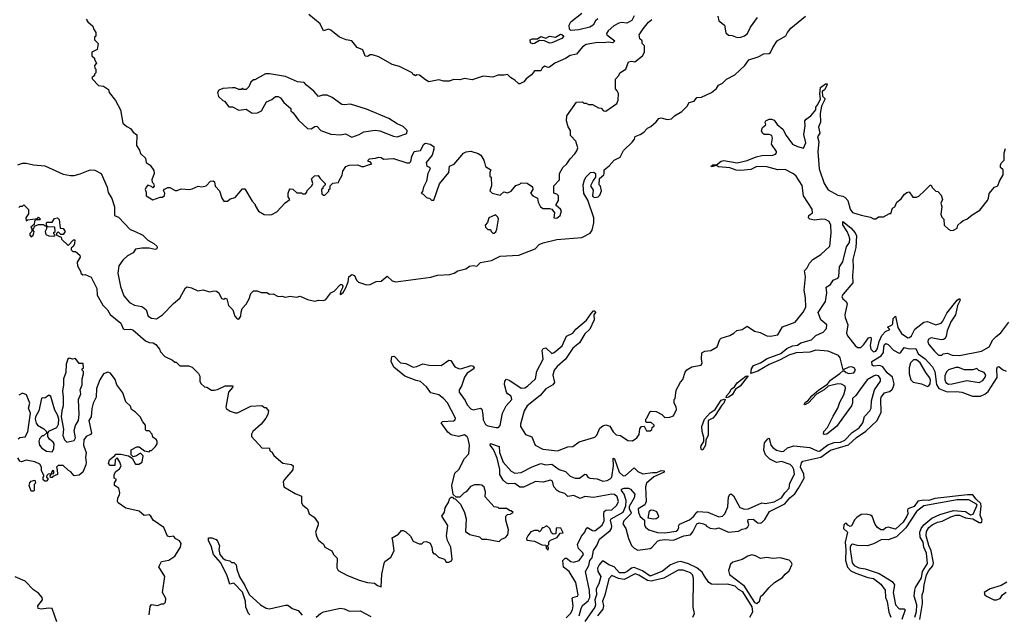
# Model space of a CAD drawing. Extents: x 2386423 to 2568864, y 578392 to 761999.
# Tile 352 of 454: x 2518731 to 2526750, y 669087 to 673928. Entities that reach past the tile are written whole.
import ezdxf

# ---------------------------------------------------------------- set-up
doc = ezdxf.new("R2010")
doc.units = 0

msp = doc.modelspace()

# ---------------------------------------------------------------- linework, layer by layer
at = {"layer": '0CON05XD'}
for points in [[(2523440, 673935), (2523421.1, 673918.9), (2523400.6, 673885), (2523375, 673866.5), (2523285, 673846.7), (2523220.8, 673840.8), (2523210, 673850), (2523206.9, 673885), (2523220.2, 673909.8), (2523308.9, 673981.1)], [(2519273.6, 673933.6), (2519285, 673910), (2519327.5, 673875), (2519333, 673853), (2519350, 673825), (2519350, 673795), (2519340, 673785), (2519340, 673765), (2519370, 673735), (2519362.5, 673685), (2519320, 673665), (2519320, 673635), (2519340, 673615), (2519340, 673605), (2519357.5, 673575), (2519340, 673555), (2519343, 673533), (2519350, 673525), (2519350, 673495), (2519340, 673485), (2519340, 673475), (2519320, 673455), (2519323, 673443), (2519373, 673393), (2519415, 673387.5), (2519455, 673360), (2519460, 673335), (2519510.7, 673270.7), (2519553.3, 673195), (2519572.5, 673085), (2519605, 673057.5), (2519635, 673042.5), (2519655, 673012.5), (2519685, 672990), (2519683, 672903), (2519707, 672867), (2519715, 672840), (2519755, 672800), (2519760, 672765), (2519793, 672743), (2519825, 672700), (2519827.5, 672675), (2519807.5, 672625), (2519810, 672605), (2519820, 672595), (2519827, 672573), (2519815, 672560), (2519805, 672570), (2519775, 672580), (2519760, 672565), (2519752.5, 672545), (2519760, 672525), (2519760, 672495), (2519815, 672462.5), (2519875, 672482.5), (2519895, 672482.5), (2519911.7, 672498.3), (2519912.5, 672515), (2519903, 672537), (2519910.7, 672549.3), (2519937, 672563)], [(2520515, 671490), (2520531.2, 671515), (2520533.6, 671546.4), (2520543.9, 671576.1), (2520577, 671613), (2520600, 671655), (2520615, 671700), (2520635, 671720), (2520665, 671720), (2520697, 671707), (2520745, 671707.5), (2520765, 671692.5), (2520796.1, 671696.1), (2520835, 671673.8), (2520865, 671676.2), (2520895, 671670), (2520935, 671678), (2520985, 671668.8), (2521015, 671676.7), (2521075, 671650), (2521135, 671637.5), (2521165, 671646.2), (2521205, 671643.3), (2521225, 671651.2), (2521265, 671703.3), (2521291.7, 671718.3), (2521345, 671771.2), (2521355, 671773.3), (2521363.3, 671765), (2521360, 671745), (2521343.3, 671713.3), (2521340, 671695), (2521345, 671690), (2521365, 671707.5), (2521386.2, 671745), (2521405.8, 671795), (2521412.5, 671835), (2521435, 671852.5), (2521456.9, 671846.9), (2521475, 671807.5), (2521491.7, 671791.7), (2521555, 671768.8), (2521585, 671773.3), (2521635, 671796.7), (2521675, 671800), (2521725, 671840), (2521765, 671803.3), (2521795, 671794), (2522079.2, 671830.8), (2522135, 671849.2), (2522235, 671853.3), (2522270, 671865), (2522300, 671885), (2522365, 671900), (2522395, 671921.2), (2522425, 671927.5), (2522455, 671922.5), (2522485, 671951.2), (2522575, 671968), (2522645, 672002), (2522795, 672010), (2522928.3, 672061.7), (2522963.2, 672096.8), (2522995, 672112.9), (2523105, 672139.2), (2523310, 672155), (2523378.3, 672191.7), (2523393.3, 672215), (2523405.9, 672274.1), (2523407.5, 672315), (2523357.7, 672457.7), (2523325, 672512.5), (2523321.2, 672585), (2523330, 672625), (2523345, 672650), (2523380, 672685), (2523407, 672687), (2523420, 672675), (2523420, 672645), (2523401.7, 672618.3), (2523380, 672575), (2523401.7, 672541.7), (2523396.7, 672495), (2523402.5, 672485), (2523415, 672481.2), (2523443, 672487), (2523455, 672500), (2523468.8, 672535), (2523461.7, 672571.7), (2523450, 672585), (2523452.5, 672635), (2523487.5, 672665), (2523492.5, 672675), (2523490, 672705), (2523531.7, 672738.3), (2523572.5, 672785), (2523621.7, 672808.3), (2523647.7, 672862.3), (2523719.1, 672930.9), (2523737.5, 672955), (2523745, 672977.5), (2523785, 672992.5), (2523815, 673013.3), (2523844.2, 673045.8), (2523870.7, 673059.3), (2523914.2, 673095.8), (2523936.1, 673123.9), (2523955, 673128.8), (2524005, 673116.7), (2524038.3, 673121.7), (2524064.2, 673145.8), (2524125, 673180), (2524166.7, 673225), (2524182.5, 673255), (2524223.6, 673266.4), (2524245, 673296.2), (2524285, 673296.7), (2524365, 673336), (2524405, 673367.5), (2524423.6, 673396.4), (2524455, 673412.5), (2524487.5, 673445), (2524555, 673478.8), (2524636.2, 673555), (2524669.5, 673600.5), (2524745, 673626), (2524790.4, 673649.6), (2524835, 673654.4), (2524845, 673660.8), (2524865, 673703.3), (2524900, 673755), (2524971.7, 673798.3), (2524983.3, 673825), (2525010.5, 673859.5), (2525131.7, 673958.3)], [(2523735, 673960), (2523717.7, 673922.3), (2523675, 673901.2), (2523635, 673906), (2523610.9, 673899.1), (2523571.3, 673878.7), (2523522.6, 673837.4), (2523510, 673815), (2523513.8, 673805), (2523577, 673757), (2523560.7, 673739.3), (2523525, 673746), (2523485, 673739.4), (2523437, 673743), (2523343.8, 673726.2), (2523315, 673707.1), (2523265, 673648.8), (2523215, 673636.7), (2523175, 673611.2), (2523090, 673575), (2523045, 673542.5), (2523035, 673540), (2523005, 673550), (2522987.5, 673535), (2522975, 673512.5), (2522925, 673512.5), (2522899.3, 673480.7), (2522855, 673447.5), (2522836.4, 673423.6), (2522805, 673406.7), (2522795, 673407.5), (2522765, 673436.7), (2522727.7, 673457.7), (2522705, 673482.5), (2522677.5, 673477.5), (2522625, 673476.2), (2522585, 673460), (2522505, 673468.8), (2522415, 673440), (2522355, 673450), (2522315, 673437.5), (2522265, 673442.5), (2522231.7, 673428.3), (2522185, 673428), (2522145, 673438.8), (2522063, 673423), (2522035, 673437.5), (2521986.7, 673476.7), (2521965, 673480), (2521955, 673470), (2521945, 673480), (2521935, 673480), (2521927, 673497), (2521825, 673546.2), (2521765, 673563.3), (2521655.9, 673625.9), (2521605, 673642.5), (2521585, 673642.5), (2521565, 673630), (2521545, 673632.5), (2521525, 673682.5), (2521480.7, 673700.7), (2521437.5, 673755), (2521390, 673765), (2521336.4, 673786.4), (2521265, 673843.3), (2521245, 673850), (2521205, 673837.5), (2521177.5, 673895), (2521085, 673970)], [(2523105, 672312.5), (2523132.5, 672335), (2523143, 672373), (2523136.4, 672386.4), (2523100, 672415), (2523100, 672425), (2523120, 672455), (2523120, 672495), (2523107, 672507), (2523080, 672515), (2523082.5, 672575), (2523126.7, 672625), (2523127.5, 672675), (2523153.3, 672725), (2523186.7, 672755), (2523214.2, 672795.8), (2523251.2, 672835), (2523269.1, 672860.9), (2523275.7, 672885), (2523259.7, 672939.7), (2523217.5, 672985), (2523217.5, 673025), (2523196.7, 673055), (2523183.9, 673103.9), (2523186.2, 673145), (2523265, 673257.5), (2523315, 673260), (2523325, 673250), (2523345, 673250), (2523365, 673237.5), (2523395, 673237.5), (2523445, 673210), (2523467, 673207), (2523485, 673187.5), (2523505, 673182.5), (2523593.3, 673245), (2523606.1, 673273.9), (2523606.7, 673326.7), (2523598.3, 673348.3), (2523582.5, 673365), (2523582.5, 673445), (2523610, 673475), (2523620, 673495), (2523667.5, 673525), (2523690, 673585), (2523715, 673590), (2523740, 673585), (2523802.5, 673635), (2523820, 673665), (2523820, 673715), (2523800, 673735), (2523800, 673755), (2523783, 673773), (2523777.5, 673805), (2523807.5, 673855), (2523853, 673907), (2523879.3, 673930.7)], [(2524417, 673957), (2524425, 673920), (2524472.5, 673885), (2524482.3, 673822.3), (2524505, 673803.3), (2524535, 673800), (2524575, 673784), (2524605, 673786), (2524635, 673796.7), (2524658.8, 673815), (2524683, 673867), (2524740, 673945)], [(2522910.7, 673730.7), (2522890.7, 673740.7), (2522887.5, 673765), (2522905, 673773.3), (2522947, 673773), (2522975, 673792.5), (2523015, 673777.5), (2523045, 673793.3), (2523095, 673786.7), (2523135, 673810), (2523147.7, 673807.7), (2523162.5, 673795), (2523145.5, 673774.5), (2523065, 673738.8), (2523045, 673738), (2523005, 673757.5), (2522965, 673760), (2522925, 673733.8), (2522910.7, 673730.7)], [(2521435, 672972), (2521495.9, 672994.1), (2521535, 673016.2), (2521625, 673030), (2521665, 673023.3), (2521775, 672978.8), (2521805, 672973.8), (2521885, 673002.5), (2521886.7, 673025), (2521855, 673057.5), (2521805, 673080), (2521737.5, 673125), (2521555, 673198.8), (2521425, 673241.2), (2521375, 673234), (2521355, 673238.8), (2521276.1, 673296.1), (2521235, 673313.3), (2521196.4, 673313.6), (2521165, 673303.3), (2521127.7, 673347.7), (2521067.5, 673395), (2521048.3, 673418.3), (2520995, 673423.3), (2520896.1, 673466.1), (2520765, 673486.7), (2520733.6, 673486.4), (2520645, 673440), (2520635, 673440), (2520615, 673420), (2520597, 673383), (2520575, 673360), (2520555, 673360), (2520545, 673370), (2520535, 673360), (2520515, 673360), (2520485, 673372.5), (2520465, 673372.5), (2520385, 673367.5), (2520352.5, 673355), (2520342.5, 673335), (2520351.7, 673301.7), (2520385, 673270), (2520400, 673265), (2520435, 673220), (2520465, 673220), (2520515, 673192.5), (2520575, 673200), (2520625, 673167.5), (2520669.3, 673170.7), (2520700, 673185), (2520740.7, 673259.3), (2520785, 673277.5), (2520815, 673302.5), (2520835, 673302.5), (2520855, 673292.5), (2520883.6, 673253.6), (2520940, 673205), (2520940, 673185), (2520959.3, 673169.3), (2521001.2, 673111.2), (2521075, 673042.5), (2521105, 673040), (2521135, 673060), (2521151.7, 673061.7), (2521185, 673026.2), (2521265, 672996.7), (2521345, 672991.2), (2521385, 673000), (2521435, 672972)], [(2522523.3, 670045), (2522523.6, 670083.6), (2522513.6, 670123.6), (2522495, 670137.5), (2522475, 670141.2), (2522435, 670141.2), (2522401.7, 670128.3), (2522366.4, 670083.6), (2522350, 670075), (2522315, 670040), (2522285, 670040), (2522261.7, 670061.7), (2522250, 670135), (2522274, 670236), (2522306.7, 670265), (2522353.3, 670355), (2522390, 670395), (2522393.6, 670463.6), (2522383.3, 670515), (2522375, 670532.5), (2522355, 670548.8), (2522305, 670536.2), (2522245, 670548.8), (2522219.2, 670569.2), (2522162.5, 670645), (2522175, 670656), (2522265, 670661.2), (2522278.3, 670671.7), (2522280, 670685), (2522215, 670808), (2522182.9, 670845), (2522145, 670872.9), (2522079.5, 670889.5), (2522045, 670938.8), (2521995, 670983.8), (2521959.5, 670989.5), (2521867.5, 671025), (2521778.3, 671098.3), (2521757.5, 671145), (2521763, 671187), (2521778.3, 671188.3), (2521785, 671187.5), (2521832.5, 671135), (2521875, 671128.8), (2521935, 671098.8), (2521965, 671103.8), (2522015, 671127.5), (2522065, 671116.7), (2522165, 671113.3), (2522225, 671157.5), (2522243, 671153), (2522275, 671102.5), (2522305, 671087.5), (2522323, 671087), (2522408.3, 671111.7), (2522425, 671107.5), (2522432.5, 671095), (2522430, 671085), (2522375, 671050), (2522353.1, 671016.9), (2522328, 670945), (2522310, 670915), (2522310.8, 670895), (2522358.7, 670828.7), (2522375, 670793.8), (2522405, 670760.8), (2522425, 670752.9), (2522485, 670766.7), (2522495, 670757.5), (2522504.3, 670715), (2522505, 670670), (2522525, 670633.3), (2522545, 670622), (2522613, 670607), (2522630.7, 670609.3), (2522643.3, 670625), (2522663.3, 670725), (2522694.2, 670785.8), (2522740, 670835), (2522735, 670862.5), (2522703.6, 670883.6), (2522696.4, 670896.4), (2522679.3, 670959.3), (2522681.2, 670985), (2522695, 671002.5), (2522722, 670992), (2522815, 670928), (2522845, 670930.8), (2522866, 670945), (2522932, 671005), (2522943.4, 671066.6), (2522994.2, 671165), (2522986.7, 671235), (2522995, 671252.5), (2523015, 671257.5), (2523065, 671211.2), (2523085, 671218.8), (2523148, 671272), (2523185, 671352.5), (2523235, 671376), (2523261.3, 671408.7), (2523347.7, 671482.3), (2523385, 671537.5), (2523405, 671557.5), (2523415, 671557.5), (2523420, 671545), (2523406.7, 671525), (2523408.8, 671485), (2523375, 671410), (2523335, 671370), (2523291.2, 671298.8), (2523235.7, 671254.3), (2523176.4, 671163.6), (2523109.2, 671105), (2523084.2, 671075), (2523074, 671035), (2523085.8, 670975), (2523074.5, 670955.5), (2523015, 670922.9), (2522970.9, 670869.1), (2522865, 670784), (2522839.2, 670745), (2522808.8, 670635), (2522810, 670615), (2522850.7, 670550.7), (2522903, 670533), (2522930, 670465), (2522990.7, 670430.7), (2523111.7, 670418.3), (2523195, 670450), (2523235, 670452.5), (2523288.3, 670491.7), (2523415, 670530), (2523432.5, 670545), (2523457, 670603), (2523479.3, 670620.7), (2523505, 670630), (2523537.7, 670617.7), (2523565, 670572.5), (2523589.3, 670549.3), (2523625, 670542.5), (2523685, 670502.5), (2523721.7, 670498.3), (2523756.4, 670523.6), (2523775, 670550), (2523783, 670597), (2523795, 670617.5), (2523818.3, 670618.3), (2523835, 670580), (2523865, 670580), (2523878.3, 670591.7), (2523881.7, 670608.3), (2523898.3, 670621.7), (2523898.3, 670628.3), (2523875, 670650), (2523835, 670650), (2523830, 670655), (2523830, 670675), (2523840, 670685), (2523863, 670737), (2523875, 670742.5), (2523915, 670737.5), (2523960, 670715), (2523985, 670690), (2524026.4, 670693.6), (2524056.4, 670703.6), (2524080, 670755), (2524077.5, 670777.5), (2524060, 670805), (2524060, 670835), (2524070, 670845), (2524078.3, 670911.7), (2524113, 670977), (2524131.7, 670998.3), (2524151.7, 671058.3), (2524165, 671076.7), (2524205, 671102.5), (2524280, 671115), (2524290, 671135), (2524283.3, 671165), (2524287.5, 671215), (2524310.7, 671229.3), (2524360, 671235), (2524412.5, 671265), (2524433.3, 671325), (2524443.9, 671336.1), (2524515, 671356.7), (2524547.5, 671375), (2524571.7, 671398.3), (2524615, 671406.7), (2524655, 671432.5), (2524715, 671392.5), (2524761.7, 671381.7), (2524816.4, 671353.6), (2524845, 671351.2), (2524905, 671363.8), (2524943.4, 671426.6), (2525047.5, 671465), (2525113, 671547), (2525133, 671587), (2525131.2, 671665), (2525120, 671725), (2525131.2, 671835), (2525122.5, 671885), (2525145, 671907.5), (2525164.2, 671945.8), (2525190, 671975), (2525255, 672016.7), (2525328.8, 672085), (2525339.1, 672189.1), (2525336.9, 672255), (2525322.5, 672285), (2525295, 672301.9), (2525265, 672305.6), (2525205, 672297.1), (2525167.5, 672305), (2525156.2, 672315), (2525158.8, 672335), (2525186.7, 672355), (2525186, 672385), (2525113.8, 672495), (2525105, 672577.5), (2525053.8, 672655), (2525032.7, 672672.7), (2524965, 672709.2), (2524905, 672706.9), (2524815, 672729.4), (2524735, 672733.3), (2524685, 672708.1), (2524605, 672699.4), (2524565, 672704.3), (2524515, 672721.4), (2524421.4, 672731.4), (2524405, 672740), (2524365, 672730), (2524362.5, 672735), (2524375, 672746.7), (2524405, 672747.5), (2524445, 672777.5), (2524465, 672783.3), (2524575, 672762.5), (2524655, 672781.4), (2524728.5, 672811.5), (2524775, 672823.1), (2524863.9, 672826.1), (2524887.5, 672832.5), (2524896, 672845), (2524893.8, 672855), (2524854, 672915), (2524861.2, 672965), (2524856.7, 672985), (2524835, 672993.8), (2524795, 672993.3), (2524780, 673005), (2524773.9, 673023.9), (2524780, 673050), (2524807, 673073), (2524803.3, 673095), (2524807.5, 673105), (2524835, 673119.2), (2524855, 673119.2), (2524875, 673109.2), (2524900, 673075), (2524945, 673036.7), (2524973.3, 672985), (2525025, 672916.2), (2525066.1, 672896.1), (2525115, 672883.3), (2525134, 672925), (2525116.9, 672995), (2525129.2, 673065), (2525126.2, 673105), (2525135, 673118.8), (2525174.2, 673145.8), (2525213.8, 673195), (2525215, 673217.5), (2525232.5, 673237.5), (2525252.5, 673285), (2525247.5, 673325), (2525253.8, 673375), (2525295, 673406.2), (2525306.2, 673405), (2525305, 673392.5), (2525285, 673357.5), (2525267.5, 673342.5), (2525270, 673305), (2525290, 673285), (2525261.2, 673225), (2525250.8, 673165), (2525254.2, 673095), (2525235.9, 673054.1), (2525246.7, 673005), (2525228.8, 672975), (2525239.4, 672935), (2525230.9, 672855), (2525241.8, 672715), (2525283.3, 672595), (2525315, 672542.9), (2525395, 672500.9), (2525435, 672492.2), (2525455, 672481.4), (2525475.7, 672455), (2525495, 672386.7), (2525515, 672358), (2525583.9, 672336.1), (2525660.8, 672320.8), (2525685, 672306.7), (2525705, 672307.5), (2525725, 672322.5), (2525765, 672322.5), (2525815, 672350), (2525825, 672350), (2525840, 672395), (2525857.5, 672405), (2525875, 672442.5), (2525909.5, 672470.5), (2525934.1, 672505.9), (2525955, 672522.5), (2525975, 672527.5), (2526005, 672482.5), (2526035, 672482.5), (2526055, 672492.5), (2526100, 672535), (2526145, 672580), (2526155, 672580), (2526161.7, 672561.7), (2526191.7, 672531.7), (2526208.3, 672528.3), (2526235, 672500), (2526247.5, 672465), (2526233.3, 672435), (2526240, 672405), (2526234, 672344), (2526241.2, 672321.2), (2526257.5, 672305), (2526260, 672255), (2526295, 672222.5), (2526315, 672212.5), (2526336.4, 672213.6), (2526365, 672230), (2526372.5, 672255), (2526395, 672277.5), (2526415, 672292.5), (2526446.1, 672303.9), (2526489.3, 672340.7), (2526551.7, 672378.3), (2526613.3, 672455), (2526622.5, 672475), (2526627, 672513), (2526670, 672565), (2526697.5, 672575), (2526710, 672615), (2526740, 672665), (2526740, 672705), (2526720, 672725), (2526720, 672745), (2526725, 672760), (2526750, 672785), (2526747.5, 672845), (2526760.7, 672879.3)], [(2519937, 672563), (2519955, 672562.5), (2519997, 672537), (2520015, 672537.5), (2520045, 672552.5), (2520115, 672546.7), (2520135, 672550), (2520185, 672573.8), (2520215, 672568), (2520250, 672575), (2520285, 672612.5), (2520306.4, 672616.4), (2520318, 672608), (2520324.2, 672574.2), (2520357.5, 672535), (2520377.5, 672475), (2520395, 672450), (2520425, 672450), (2520445, 672470), (2520485, 672480), (2520545, 672550), (2520565, 672550), (2520625, 672450), (2520650, 672425), (2520650, 672415), (2520675, 672370), (2520723, 672343), (2520765, 672340), (2520785, 672342.5), (2520826.4, 672363.6), (2520893.6, 672436.4), (2520930, 672465), (2520917.5, 672487.5), (2520916.7, 672515), (2520925, 672540), (2520935, 672550), (2520955, 672547.5), (2520988.3, 672518.3), (2521025, 672520), (2521035, 672510), (2521058.3, 672511.7), (2521070, 672525), (2521071.7, 672538.3), (2521110, 672575), (2521117.5, 672595), (2521108.3, 672631.7), (2521131.7, 672658.3), (2521160.7, 672660.7), (2521177.5, 672635), (2521220, 672595), (2521220, 672585), (2521200, 672565), (2521200, 672555), (2521190, 672545), (2521191.7, 672511.7), (2521205, 672500), (2521215, 672500), (2521248.3, 672531.7), (2521250, 672545), (2521260, 672555), (2521260, 672575), (2521281.7, 672598.3), (2521328.3, 672601.7), (2521330, 672615), (2521357, 672663), (2521364.1, 672695.9), (2521387.7, 672732.3), (2521415, 672743.3), (2521485, 672746.2), (2521515, 672732.5), (2521533, 672733), (2521573, 672747), (2521600, 672755), (2521585, 672770), (2521570, 672775), (2521570, 672785), (2521580, 672795), (2521629.3, 672800.7), (2521655, 672810), (2521675, 672806.7), (2521695, 672793.3), (2521775, 672799.2), (2521885, 672762), (2521905, 672762), (2521915.6, 672774.4), (2521923.8, 672815), (2521944.4, 672855), (2521995.3, 672864.7), (2522022.9, 672915), (2522035, 672923.6), (2522074.2, 672915), (2522103.8, 672895), (2522104.2, 672875), (2522089.2, 672825), (2522042.5, 672765), (2522046.7, 672736.7), (2522068, 672728), (2522073.6, 672713.6), (2522056, 672675), (2522044, 672615), (2522018.8, 672565), (2522011.7, 672528.3), (2522000, 672515), (2522018.3, 672508.3), (2522045, 672480), (2522071.7, 672471.7), (2522085, 672460), (2522105, 672460), (2522149.3, 672590.7), (2522227.5, 672685), (2522232.5, 672735), (2522268.3, 672751.7), (2522345, 672841.2), (2522367.3, 672852.7), (2522405, 672858), (2522465, 672838.8), (2522485.8, 672825.8), (2522512.5, 672785), (2522517.5, 672765), (2522523.6, 672733.6), (2522567.5, 672705), (2522560, 672685), (2522560, 672655), (2522570, 672645), (2522572.5, 672575), (2522560, 672535), (2522580, 672515), (2522645, 672500), (2522673, 672527), (2522705, 672520), (2522735, 672532.5), (2522771.7, 672578.3), (2522805, 672590), (2522815, 672600), (2522865, 672597.5), (2522908.3, 672568.3), (2522910, 672545), (2522890, 672515), (2522910, 672495), (2522947.5, 672475), (2522953, 672443), (2522973.6, 672403.6), (2522995, 672390), (2523045, 672391.4), (2523064.4, 672384.4), (2523087.5, 672355), (2523082.5, 672315), (2523105, 672312.5)], [(2518715, 672746), (2518755, 672759.4), (2518785, 672761.1), (2518845, 672745.6), (2518935, 672738.1), (2519085, 672671.1), (2519145, 672661.1), (2519175, 672661.1), (2519225, 672672.5), (2519305.8, 672705.8), (2519342.3, 672702.3), (2519395, 672676.2), (2519443.3, 672565), (2519452.7, 672522.7), (2519481.7, 672471.7), (2519503.8, 672405), (2519502.5, 672335), (2519535, 672320), (2519630.9, 672220.9), (2519665.6, 672205.6), (2519734.1, 672174.1), (2519775, 672133.3), (2519825, 672107.5), (2519847.5, 672085), (2519850, 672075), (2519845, 672060), (2519835, 672056.7), (2519785, 672068), (2519725, 672068.8), (2519675, 672060), (2519655, 672031.2), (2519608.8, 672005), (2519570.2, 671969.8), (2519537.5, 671925), (2519530.6, 671865), (2519551.9, 671755), (2519579.1, 671679.1), (2519625.9, 671625.9), (2519665, 671603.8), (2519725, 671592.5), (2519743.6, 671583.6), (2519760, 671565), (2519777.5, 671515), (2519805, 671498.8), (2519845, 671494), (2519893.8, 671525), (2519985, 671618.8), (2520035, 671660), (2520082.5, 671745), (2520095, 671752.5), (2520130, 671745), (2520181.7, 671721.7), (2520225, 671728), (2520277, 671713), (2520315, 671720), (2520335, 671717.5), (2520354, 671704), (2520375, 671657.5), (2520395, 671652.5), (2520405, 671660), (2520417.5, 671655), (2520432.3, 671602.3), (2520466.7, 671565), (2520482.5, 671515), (2520503.6, 671493.6), (2520515, 671490)], [(2518725, 672400), (2518735, 672410), (2518755, 672410), (2518765, 672420), (2518801.7, 672381.7), (2518801.7, 672348.3), (2518780, 672315), (2518785, 672290), (2518795, 672300), (2518875, 672310), (2518885, 672320), (2518900, 672305), (2518895, 672300), (2518861.7, 672298.3), (2518852.5, 672287.5), (2518848.3, 672261.7), (2518821.7, 672238.3), (2518830, 672225), (2518830, 672205), (2518813, 672187), (2518812.5, 672175), (2518825, 672160), (2518840, 672175), (2518847, 672193), (2518850, 672205), (2518840, 672215), (2518840, 672225), (2518850, 672235), (2518851.7, 672248.3), (2518885, 672260), (2518925, 672260), (2518935, 672250), (2518950, 672250), (2518950, 672225), (2518940, 672205), (2518945, 672180), (2518968.3, 672168.3), (2519010, 672165), (2519020, 672175), (2519010, 672185), (2519010, 672195), (2519020, 672205), (2519018.3, 672238.3), (2518961.7, 672241.7), (2518950, 672250), (2518950, 672275), (2518955, 672280), (2518995, 672280), (2519015, 672310), (2519040, 672315), (2519051.7, 672301.7), (2519061.7, 672231.7), (2519085, 672227.5), (2519102.5, 672205), (2519085, 672180), (2519065, 672180), (2519045, 672200), (2519031.7, 672188.3), (2519030, 672175), (2519068.3, 672158.3), (2519071.7, 672141.7), (2519125, 672090), (2519170, 672135), (2519180, 672135), (2519177, 672103), (2519170, 672085), (2519151.7, 672068.3), (2519150, 672055), (2519165, 672040), (2519185, 672040), (2519221.7, 672011.7), (2519222.5, 671995), (2519200, 671955), (2519202.5, 671925), (2519230, 671875), (2519230, 671865), (2519245, 671850), (2519265, 671852.5), (2519313, 671833), (2519359.3, 671739.3), (2519362.5, 671685), (2519407.5, 671605), (2519447.5, 671565), (2519468.3, 671528.3), (2519555, 671457.5), (2519575, 671412.5), (2519587, 671407), (2519635, 671410), (2519653.9, 671403.9), (2519755, 671313.3), (2519785, 671301.2), (2519818, 671298), (2519840, 671285), (2519870, 671245), (2519877.5, 671225), (2519913.3, 671185), (2519977, 671157), (2519995, 671140), (2520005, 671140), (2520035, 671110), (2520105, 671110), (2520135, 671100), (2520187, 671047), (2520197.5, 671025), (2520197.5, 670985), (2520207, 670967), (2520235, 670940), (2520255, 670937.5), (2520293, 670913), (2520315, 670912.5), (2520341.7, 670918.3), (2520405, 670947.5), (2520466.4, 670946.4), (2520465, 670932.5), (2520433, 670897), (2520410, 670775), (2520413.6, 670763.6), (2520445, 670740), (2520485, 670727.5), (2520505, 670727.5), (2520615, 670782.5), (2520703, 670787), (2520725, 670770), (2520735, 670770), (2520757.5, 670745), (2520752.5, 670715), (2520736.1, 670683.9), (2520697.5, 670635), (2520630, 670575), (2520620, 670555), (2520620, 670535), (2520705, 670440), (2520762.5, 670442.5), (2520770, 670415), (2520786.7, 670406.7), (2520793.3, 670393.3), (2520800.7, 670380.7), (2520875, 670316.7), (2520945, 670306.2), (2520958.8, 670295), (2520955.7, 670264.3), (2520887.5, 670185), (2520877.5, 670165), (2520882.5, 670125), (2520975, 670070), (2521025, 670050), (2521027.5, 669995), (2521037.5, 669975), (2521076.4, 669946.4), (2521090, 669905), (2521129.3, 669879.3), (2521161.7, 669831.7), (2521162.5, 669815), (2521140, 669755), (2521150, 669715), (2521165, 669690), (2521205, 669657.5), (2521217.5, 669635), (2521272.5, 669605), (2521287.5, 669575), (2521317.5, 669545), (2521313.3, 669465), (2521325, 669443.3), (2521395, 669406.2), (2521495, 669366.2), (2521565, 669346.2), (2521621.7, 669341.7), (2521645, 669321.2), (2521675, 669310), (2521680.9, 669415), (2521698.3, 669501.7), (2521705, 669516.7), (2521755, 669551.2), (2521781.4, 669605), (2521770, 669685), (2521765, 669710), (2521815, 669740), (2521841.7, 669768.3), (2521855, 669770), (2521875, 669760), (2521913, 669723), (2521935, 669682.5), (2521985, 669660), (2522005, 669660), (2522023.3, 669676.7), (2522045, 669680), (2522075, 669667.5), (2522087.5, 669635), (2522093, 669593), (2522105, 669580), (2522115, 669580), (2522143, 669553), (2522190, 669535), (2522205, 669512.5), (2522225, 669512.5), (2522246.7, 669523.3), (2522252.5, 669535), (2522241.2, 669635), (2522215, 669687.5), (2522206.2, 669725), (2522219.3, 669809.3), (2522170, 669885), (2522191.7, 669918.3), (2522197.5, 669955), (2522227, 670003), (2522231.7, 670028.3), (2522245, 670040), (2522255, 670040), (2522265, 670030), (2522278.3, 670028.3), (2522320, 669985), (2522352.5, 669915), (2522367.5, 669865), (2522361.7, 669761.7), (2522398.3, 669738.3), (2522475, 669717.5), (2522495, 669700), (2522535, 669700), (2522635, 669680), (2522655, 669700), (2522688.3, 669711.7), (2522707, 669733), (2522712.5, 669775), (2522690, 669855), (2522690, 669885), (2522705, 669900), (2522727, 669903), (2522750, 669915), (2522735, 669930), (2522725, 669930), (2522695, 669950), (2522635, 669950), (2522627, 669957), (2522595, 669962.5), (2522523.3, 670045)], [(2522595, 672190), (2522608.3, 672201.7), (2522617, 672223), (2522630, 672305), (2522625, 672320), (2522605, 672340), (2522552.5, 672315), (2522541.7, 672278.3), (2522523.3, 672255), (2522525, 672240), (2522545, 672220), (2522565, 672220), (2522570, 672205), (2522585, 672190), (2522595, 672190)], [(2523181.5, 669058.5), (2523215.8, 669094.2), (2523233.8, 669125), (2523239.8, 669155), (2523231.2, 669218.8), (2523236.2, 669225), (2523275, 669234.3), (2523280, 669245), (2523261.1, 669345), (2523207.1, 669435), (2523160.4, 669470.4), (2523155.6, 669525), (2523174.6, 669545.4), (2523185, 669544.4), (2523218.5, 669518.5), (2523245, 669511.9), (2523287.1, 669525), (2523322.5, 669575), (2523318.5, 669588.5), (2523283.3, 669623.3), (2523275.4, 669655), (2523307.4, 669722.6), (2523334.3, 669755.7), (2523345, 669785.7), (2523355, 669793.3), (2523395, 669768.5), (2523415, 669767.9), (2523475, 669813.6), (2523492.2, 669847.8), (2523487.6, 669905), (2523491.6, 669925), (2523505, 669934.7), (2523552.6, 669937.4), (2523593.2, 669975), (2523607.5, 670005), (2523596.9, 670045), (2523575, 670062.4), (2523555, 670066), (2523405, 670038.8), (2523335, 670046.8), (2523295, 670029.3), (2523245, 670054.2), (2523195, 670045.6), (2523170.4, 670070.4), (2523125, 670083.3), (2523107.5, 670095), (2523080.9, 670125), (2523071.3, 670171.3), (2523055, 670180.4), (2522995, 670164.3), (2522932.7, 670167.3), (2522864.7, 670135.3), (2522835, 670122.5), (2522805, 670122.5), (2522765, 670150.9), (2522715, 670150), (2522695.6, 670155.6), (2522669.7, 670179.7), (2522642, 670225), (2522641.5, 670265), (2522619.2, 670359.2), (2522589.7, 670429.7), (2522563.8, 670465), (2522565, 670477.5), (2522635, 670452.5), (2522639.2, 670405), (2522668.8, 670325), (2522735, 670253.3), (2522765, 670235.5), (2522815, 670242), (2522905, 670288.7), (2522975, 670315.6), (2523015, 670304.4), (2523065, 670309.6), (2523125, 670265.3), (2523175, 670250.4), (2523215, 670211.1), (2523255, 670196.1), (2523289.2, 670195), (2523335, 670228.8), (2523345, 670226.7), (2523358.5, 670205), (2523374.3, 670194.3), (2523435, 670190.4), (2523481.2, 670171.2), (2523515, 670175.9), (2523540.1, 670189.9), (2523553.1, 670205), (2523566.9, 670295), (2523565, 670357.5), (2523575, 670353.3), (2523613.6, 670243.6), (2523645, 670213.5), (2523665, 670217.3), (2523735, 670280), (2523765, 670251.2), (2523805, 670230.5), (2523885, 670242.4), (2523919.5, 670240.5), (2523955, 670258), (2523981.2, 670255), (2523979.2, 670245), (2523894.8, 670205.2), (2523837.2, 670155), (2523827.9, 670125), (2523834.4, 670005.6), (2523822, 669978), (2523769.4, 669945), (2523771.2, 669915), (2523785, 669883.3), (2523820, 669855), (2523820, 669815), (2523827.3, 669797.3), (2523855, 669776), (2523925, 669752.2), (2523985, 669750.4), (2524076.7, 669765), (2524092, 669775), (2524098.8, 669795), (2524096.7, 669805), (2524105, 669820), (2524185, 669855.4), (2524222.3, 669885), (2524245, 669918.1), (2524255, 669923.8), (2524335, 669919.8), (2524425, 669880.4), (2524454, 669885), (2524472.9, 669905), (2524498.3, 669961.7), (2524504.4, 670045), (2524515, 670064), (2524525, 670067.5), (2524545, 670051.4), (2524596.3, 669956.3), (2524635, 669942.1), (2524666.7, 669945), (2524775, 669993.8), (2524805, 669989.2), (2524875, 670003.5), (2524935.6, 670034.4), (2524963.1, 670076.9), (2524998.6, 670115), (2525004.1, 670155.9), (2525041.4, 670228.6), (2525035.9, 670265), (2525025, 670287.5), (2525005, 670306.8), (2524935, 670330), (2524895, 670322), (2524841.4, 670351.4), (2524805.6, 670385), (2524792.8, 670422.8), (2524797, 670483), (2524825, 670516.7), (2524835, 670520), (2524848.6, 670465), (2524864.3, 670445), (2524895, 670424.5), (2524937.2, 670412.8), (2524953.7, 670416.3), (2524985, 670443.1), (2525035, 670458.6), (2525165, 670445.4), (2525225, 670416.9), (2525245, 670414.7), (2525313, 670467), (2525363.6, 670486.4), (2525415, 670488.1), (2525450.9, 670505), (2525511.6, 670568.4), (2525568.1, 670605), (2525598.1, 670645), (2525611.4, 670698.6), (2525655, 670744), (2525665.6, 670765), (2525669.5, 670825), (2525692.5, 670915), (2525742.9, 670985), (2525741.1, 671005), (2525725, 671028.1), (2525705, 671033.3), (2525685, 671027.3), (2525634.4, 670995), (2525572.9, 670915), (2525541.1, 670868.9), (2525514.2, 670845), (2525513.1, 670805), (2525505, 670783.8), (2525382.5, 670615), (2525305, 670554), (2525285, 670550), (2525277.5, 670555), (2525280, 670575), (2525311.2, 670608.8), (2525355, 670701.2), (2525394.2, 670765), (2525410.8, 670815), (2525442.9, 670875), (2525457.1, 670925), (2525453.8, 670945), (2525425, 670960.8), (2525395, 670962.9), (2525316.1, 670943.9), (2525283.3, 670915), (2525221.7, 670878.3), (2525155, 670810), (2525125, 670792.5), (2525120, 670795), (2525131.2, 670815), (2525151.7, 670828.3), (2525182.5, 670865), (2525240, 670915), (2525310, 670960), (2525335, 670992.5), (2525411.1, 671048.9), (2525435, 671070), (2525445, 671070), (2525462.5, 671055), (2525485, 671047.5), (2525525, 671054.4), (2525539.4, 671075), (2525527.1, 671095), (2525505, 671102.2), (2525485, 671100.6), (2525438.3, 671078.3), (2525412.7, 671175), (2525399.2, 671195), (2525315, 671230.6), (2525215, 671237.3), (2525165, 671221.8), (2525055, 671216.9), (2524995, 671198.3), (2524925, 671158.6), (2524835, 671122), (2524743.9, 671066.1), (2524685, 671046.7), (2524690.4, 671085), (2524707.7, 671112.3), (2524765, 671134.3), (2524819, 671171), (2524928.7, 671211.3), (2524978.5, 671251.5), (2525025, 671272.7), (2525065, 671279.5), (2525092.5, 671297.5), (2525179.1, 671320.9), (2525213.8, 671356.2), (2525275.5, 671385), (2525300.7, 671415), (2525304.4, 671445), (2525256.5, 671485), (2525234, 671545), (2525293.2, 671635), (2525303.9, 671705), (2525300.5, 671749.5), (2525335, 671772.5), (2525355, 671808), (2525395, 671824.3), (2525403.1, 671835), (2525406.5, 671915), (2525435, 671956), (2525465, 672080), (2525488.9, 672115), (2525491.1, 672145), (2525485, 672172.5), (2525470.8, 672205), (2525435, 672257.5), (2525434, 672286), (2525500, 672235), (2525535, 672193.8), (2525545, 672167.5), (2525540.4, 672075), (2525515.3, 671975), (2525517.9, 671912.1)], [(2525517.9, 671912.1), (2525513.4, 671845), (2525517.7, 671785), (2525436.9, 671695), (2525427.5, 671675), (2525436.1, 671656.1), (2525463.3, 671633.3), (2525470, 671615), (2525452.2, 671525), (2525453.4, 671505), (2525476.2, 671445), (2525465.4, 671375), (2525473.9, 671355), (2525535, 671276.7), (2525555, 671259.1), (2525580.2, 671259.8), (2525606.8, 671283.2), (2525645, 671336.9), (2525663.3, 671343.3), (2525666.4, 671326.4), (2525658, 671275), (2525662.2, 671245), (2525685, 671225.4), (2525705, 671230.4), (2525718.5, 671251.5), (2525731.9, 671308.1), (2525752.4, 671357.6), (2525781.2, 671388.8), (2525816.7, 671405), (2525798.8, 671425), (2525837.1, 671445), (2525843.3, 671455), (2525845.7, 671495), (2525865, 671513.8), (2525882.7, 671422.7), (2525913, 671373), (2525965, 671338.5), (2525979.1, 671340.9), (2525993.2, 671355), (2526022, 671408), (2526095, 671466.6), (2526125, 671470.8), (2526193.6, 671443.6), (2526235, 671457.7), (2526249.4, 671475), (2526280.7, 671539.3), (2526365, 671645.8), (2526385, 671658.8), (2526390, 671645), (2526368.9, 671601.1), (2526351.3, 671525), (2526315, 671468.6), (2526284.4, 671395.6), (2526276.9, 671353.1), (2526267.3, 671332.7), (2526255, 671324.4), (2526235, 671322.2), (2526155, 671338), (2526131.1, 671325), (2526127.8, 671305), (2526135.6, 671285), (2526180.3, 671230.3), (2526215, 671197.5), (2526241.7, 671198.3), (2526253, 671207), (2526285, 671212.5), (2526325, 671196), (2526385, 671195.7), (2526565, 671229.4), (2526626.9, 671265), (2526657.2, 671322.8), (2526685, 671349.5), (2526722, 671378), (2526787.7, 671465)], [(2523715, 669648.8), (2523734.5, 669624.5), (2523765, 669610), (2523866.2, 669623.8), (2523879.2, 669630.8), (2523925, 669682.5), (2523945, 669692.1), (2523983.5, 669696.5), (2524055, 669690), (2524141.2, 669725), (2524193.8, 669735), (2524212.4, 669757.6), (2524245, 669822.5), (2524265, 669832.5), (2524300, 669825), (2524316.4, 669816.4), (2524323.9, 669803.9), (2524355, 669788.8), (2524395, 669783.8), (2524425, 669790), (2524505, 669756.5), (2524584.5, 669765.5), (2524615, 669780.8), (2524645, 669787.1), (2524661.3, 669798.7), (2524670, 669815), (2524660.8, 669845), (2524665, 669859.2), (2524705, 669860.5), (2524742.9, 669832.9), (2524765, 669830.5), (2524775, 669835.6), (2524800, 669860), (2524838.1, 669925), (2524962.8, 669987.2), (2525002.7, 670035), (2525042.9, 670067.1), (2525075, 670114.4), (2525120.7, 670195), (2525117.6, 670227.6), (2525090, 670285), (2525098.3, 670321.7), (2525110, 670335), (2525255, 670367.2), (2525335, 670424.5), (2525481.8, 670468.2), (2525545, 670527.9), (2525622.7, 670577.3), (2525713.8, 670665), (2525746.7, 670733.3), (2525743.5, 670835), (2525748.1, 670855), (2525775, 670890.8), (2525815, 670902.5), (2525834, 670915), (2525845.4, 670934.6), (2525852.2, 670965), (2525838.1, 671018.1), (2525795, 671054.2), (2525761.3, 671101.3), (2525735, 671112), (2525685, 671107.5), (2525672.5, 671115), (2525670, 671145), (2525747.6, 671192.4), (2525765, 671217.5), (2525769.1, 671265), (2525775, 671283.8), (2525785, 671292), (2525805, 671283.8), (2525846.6, 671236.6), (2525892.7, 671212.7), (2525905, 671216.2), (2525935, 671260), (2525977.7, 671247.7), (2526030.7, 671250.7), (2526048.7, 671208.7), (2526105, 671168.2), (2526165, 671101.4), (2526185, 671063.8), (2526198, 670958), (2526216, 670926), (2526285, 670899.3), (2526361.7, 670901.7), (2526405, 670895.5), (2526492, 670862), (2526555, 670862.9), (2526590.6, 670879.4), (2526617.4, 670902.6), (2526692.1, 671015), (2526688.9, 671085), (2526695, 671101.2), (2526704.2, 671105.8), (2526735, 671080), (2526766.1, 671066.1)], [(2519115, 670490), (2519125, 670492.5), (2519175, 670502.5), (2519186.7, 670525), (2519176.2, 670585), (2519185.8, 670625), (2519209.2, 670665), (2519215.7, 670715), (2519210, 670835), (2519228.3, 670881.7), (2519222.5, 670915), (2519240, 670955), (2519240, 671005), (2519250, 671045), (2519250, 671065), (2519240, 671075), (2519240, 671085), (2519250, 671095), (2519248.3, 671128.3), (2519215, 671130), (2519185, 671170), (2519165, 671163.3), (2519135, 671172.5), (2519122.5, 671165), (2519110, 671125), (2519107.5, 671055), (2519086.7, 671005), (2519088.8, 670955), (2519078.8, 670905), (2519086, 670855), (2519086.2, 670785), (2519073.8, 670743.8), (2519070, 670695), (2519088.8, 670595), (2519083.9, 670543.9), (2519097, 670507), (2519115, 670490)], [(2526125, 670942), (2526135, 670946.2), (2526145.6, 670965), (2526148.2, 670995), (2526140.4, 671015), (2526110, 671055), (2526065, 671135.7), (2526035, 671159.2), (2526010, 671160), (2525985.5, 671134.5), (2525975.5, 671095), (2525976.1, 671045), (2525987.6, 670997.6), (2526008, 670978), (2526075, 670964.5), (2526125, 670942)], [(2526295, 670961.9), (2526325, 670964.4), (2526445, 670990), (2526545, 670973.3), (2526575, 670990), (2526595, 671017.5), (2526598.8, 671035), (2526585, 671056.2), (2526543, 671073), (2526527.5, 671087.5), (2526495, 671076.7), (2526426.4, 671076.4), (2526376.1, 671096.1), (2526355, 671096.7), (2526295, 671076.7), (2526279.5, 671060.5), (2526265, 671030), (2526264.4, 670995), (2526272.9, 670975), (2526295, 670961.9)], [(2519785, 669082.5), (2519795, 669150), (2519805, 669167.5), (2519855, 669160), (2519885, 669172.5), (2519905, 669173.3), (2519920, 669185), (2519921.2, 669215), (2519893.3, 669265), (2519912.5, 669395), (2519863.3, 669475), (2519885, 669516.7), (2519945, 669528), (2519995, 669560), (2520040, 669635), (2520046, 669665), (2520033.8, 669685), (2520002.5, 669702.5), (2519985, 669722.5), (2519955, 669717.5), (2519935, 669722.5), (2519905, 669793.3), (2519817.5, 669855), (2519800, 669885), (2519786.1, 669896.1), (2519745, 669892), (2519705, 669926.7), (2519595, 669952.5), (2519533.3, 669995), (2519527, 670007), (2519530, 670035), (2519545, 670060), (2519546.7, 670075), (2519537.5, 670115), (2519502.5, 670135), (2519503, 670157), (2519520, 670185), (2519500, 670195), (2519500, 670225), (2519515, 670250), (2519545, 670272.5), (2519556.7, 670295), (2519545, 670330), (2519525, 670360), (2519510, 670345), (2519505, 670300), (2519468.3, 670298.3), (2519453.3, 670315), (2519462.5, 670345), (2519505, 670380), (2519515, 670390), (2519555, 670390), (2519617, 670377), (2519648.3, 670358.3), (2519675, 670310), (2519701.7, 670308.3), (2519727.5, 670325), (2519737, 670377), (2519715, 670400), (2519683.6, 670376.4), (2519655, 670370), (2519640, 670385), (2519640, 670425), (2519685, 670450), (2519705, 670450), (2519748.3, 670418.3), (2519785, 670410), (2519795, 670420), (2519805, 670420), (2519836.4, 670453.6), (2519850, 670475), (2519850, 670495), (2519846.4, 670506.4), (2519815, 670530), (2519810, 670555), (2519785, 670580), (2519765, 670580), (2519755, 670590), (2519757, 670627), (2519733, 670653), (2519712.5, 670695), (2519675, 670732.5), (2519642.5, 670755), (2519632.5, 670782.5), (2519597, 670817), (2519571.7, 670891.7), (2519523.3, 670955), (2519508.3, 670998.3), (2519469.5, 671049.5), (2519448.3, 671058.3), (2519414.2, 671045.8), (2519384.2, 670995), (2519358, 670925), (2519354, 670855), (2519330, 670805), (2519317.7, 670762.3), (2519312, 670695), (2519294, 670665), (2519317, 670563), (2519308.3, 670551.7), (2519272.5, 670535), (2519253.6, 670506.4), (2519251.2, 670465), (2519267.7, 670417.7)], [(2524485, 670850), (2524486.2, 670865), (2524514.7, 670895), (2524525, 670919.6), (2524551.9, 670938.1), (2524575, 670972.4), (2524645, 671025.4), (2524665, 671030), (2524597.9, 670945), (2524560.2, 670919.8), (2524535, 670874), (2524505, 670853.8), (2524485, 670850)], [(2518720, 670515), (2518733, 670527), (2518775, 670532.5), (2518797, 670573), (2518820, 670725), (2518803.3, 670765), (2518813.8, 670805), (2518786.7, 670875), (2518755, 670886.7), (2518725, 670872.5)], [(2518995, 670410), (2519010, 670435), (2519012.5, 670475), (2519005, 670490), (2518975, 670512.5), (2518960, 670535), (2518960, 670565), (2518975, 670580), (2519033, 670607), (2519046.7, 670635), (2519050, 670675), (2519040, 670710), (2519018.3, 670748.3), (2518985, 670860), (2518975, 670870), (2518965, 670870), (2518935, 670847.5), (2518915, 670850), (2518910, 670845), (2518886.7, 670745), (2518860, 670695), (2518856.7, 670675), (2518864.1, 670644.1), (2518875, 670627.5), (2518928.3, 670598.3), (2518950, 670575), (2518948.3, 670561.7), (2518925, 670540), (2518915, 670540), (2518893, 670517), (2518887.5, 670495), (2518892.5, 670465), (2518910.7, 670440.7), (2518950, 670415), (2518995, 670410)], [(2524295, 670426.7), (2524285, 670427.1), (2524279.7, 670445), (2524281.3, 670458.7), (2524303.6, 670495), (2524304.1, 670525.9), (2524288.5, 670575), (2524287.1, 670615), (2524308.4, 670675), (2524355, 670727.6), (2524396, 670754), (2524445, 670830.4), (2524469.8, 670839.8), (2524475.7, 670835.7), (2524465.8, 670805), (2524449.1, 670790.9), (2524395.2, 670705), (2524375.8, 670684.2), (2524339.5, 670665), (2524338, 670545), (2524318.7, 670505), (2524315.2, 670464.8), (2524295, 670426.7)], [(2519267.7, 670417.7), (2519273.6, 670403.6), (2519266.2, 670365), (2519273.8, 670325), (2519271.2, 670305), (2519246.7, 670245), (2519215, 670220), (2519175, 670213.3), (2519147.7, 670247.7), (2519127.7, 670257.7), (2519085, 670300), (2519045, 670300), (2519030, 670285), (2519037.5, 670265), (2519040, 670225), (2519001.7, 670208.3), (2518995, 670200), (2518981.7, 670201.7), (2518980, 670215), (2518990, 670230), (2519010, 670235), (2519010, 670255), (2519001.7, 670258.3), (2518990, 670245), (2518990, 670230), (2518963, 670227), (2518951.7, 670218.3), (2518950, 670205), (2518960, 670195), (2518960, 670185), (2518948.3, 670171.7), (2518935, 670170), (2518923, 670183), (2518922.5, 670205), (2518930, 670215), (2518907.5, 670255), (2518907.5, 670285), (2518895, 670310), (2518855, 670327.5), (2518785, 670342.5), (2518745, 670327.5), (2518733.6, 670333.6), (2518715, 670360)], [(2518845, 670090), (2518825, 670090), (2518807.5, 670135), (2518813.3, 670156.7), (2518825, 670170), (2518855, 670180), (2518860, 670155), (2518850, 670145), (2518850, 670095), (2518845, 670090)], [(2523287.5, 669075), (2523303.9, 669133.9), (2523315, 669160), (2523362, 669198), (2523374.5, 669225), (2523372.1, 669282.1), (2523338.8, 669435), (2523367.5, 669485), (2523373.3, 669525), (2523393.8, 669546.2), (2523405, 669606.7), (2523432.5, 669647.5), (2523452.1, 669697.9), (2523540, 669770), (2523550.8, 669785), (2523553.1, 669805), (2523543.6, 669855), (2523548, 669865), (2523645, 669920), (2523668.3, 669971.7), (2523669.2, 670015), (2523654, 670065), (2523632.5, 670095), (2523632.5, 670105), (2523655, 670113.3), (2523690, 670115), (2523706.4, 670106.4), (2523740, 670065), (2523736, 670035), (2523694, 669965), (2523694, 669945), (2523710, 669915), (2523708.8, 669905), (2523652.2, 669847.8), (2523644.3, 669825), (2523667.8, 669785), (2523688.1, 669705), (2523715, 669648.8)], [(2526060.9, 669045), (2526082.5, 669175), (2526080.8, 669245), (2526091.6, 669275), (2526096.4, 669326.4), (2526115, 669408.6), (2526135, 669443.8), (2526168.1, 669481.9), (2526174, 669505), (2526155.2, 669605.2), (2526135, 669647.5), (2526112.6, 669725), (2526115, 669762.5), (2526135, 669792.7), (2526161.4, 669815), (2526205, 669836.7), (2526245, 669844.6), (2526315, 669881.2), (2526355, 669893.5), (2526385, 669893.1), (2526432.7, 669872.7), (2526494.2, 669864.2), (2526545, 669834.3), (2526565, 669834), (2526569.2, 669855), (2526553.5, 669895), (2526561.9, 669968.1), (2526559.1, 669989.1), (2526521.8, 670025), (2526495, 670061.1), (2526450.5, 670059.5), (2526185, 670029.3), (2526135, 670013.6), (2526095, 670017.1), (2526045, 670007.5), (2526015, 669964.6), (2525965.3, 669944.7), (2525960.4, 669935), (2525963.8, 669905), (2525956.2, 669885), (2525925, 669836.9), (2525865, 669781.4), (2525804.6, 669795.4), (2525785, 669791.5), (2525765, 669775.7), (2525744.6, 669774.6), (2525716.2, 669795), (2525697.7, 669817.7), (2525674, 669885), (2525660, 669895), (2525625, 669903.6), (2525585, 669900.5), (2525548, 669875), (2525532.2, 669857.8), (2525505, 669806.7), (2525495, 669802.5), (2525475, 669812.5), (2525465, 669827.5), (2525453, 669827), (2525443.3, 669815), (2525440, 669785), (2525473.3, 669755), (2525452.7, 669675), (2525458.7, 669615), (2525456.6, 669526.6), (2525472, 669472), (2525501.1, 669441.1), (2525540.9, 669420.9), (2525637.3, 669387.3), (2525685, 669377.5), (2525745, 669332), (2525778.9, 669285), (2525782.9, 669225), (2525795, 669192.5), (2525810.6, 669105), (2525826.4, 669065)], [(2526021.6, 669065), (2526035, 669110), (2526037.5, 669165), (2526016.1, 669233.9), (2526021.2, 669285), (2526027.1, 669305), (2526075, 669384.3), (2526083.2, 669436.8), (2526125, 669500), (2526116.8, 669585), (2526095.7, 669635), (2526087.9, 669675), (2526065.2, 669715.2), (2526062.9, 669755), (2526072.5, 669785), (2526094.5, 669815.5), (2526159, 669871), (2526225, 669900), (2526337.3, 669932.7), (2526435, 669923), (2526475, 669898.4), (2526496.7, 669903.3), (2526530, 669975), (2526524.6, 669985), (2526460.6, 670020.6), (2526365, 670019.9), (2526095, 669970.7), (2526035, 669924.6), (2525949, 669791), (2525871.6, 669718.4), (2525805, 669694.6), (2525753.2, 669696.8), (2525685, 669661.5), (2525634.6, 669644.6), (2525555, 669647.8), (2525515, 669658.8), (2525505, 669655.5), (2525495, 669636), (2525494.8, 669615.2), (2525511.1, 669505), (2525527.3, 669485), (2525564.8, 669464.8), (2525616.7, 669456.7), (2525729.8, 669419.8), (2525836, 669355), (2525856.2, 669326.2), (2525843.9, 669265), (2525864.6, 669165), (2525895, 669132.9), (2525935, 669132.5), (2525942.5, 669122.5), (2525916.5, 669045)], [(2523891.2, 669861.2), (2523850.7, 669870.7), (2523860.7, 669929.3), (2523873.3, 669936.7), (2523893.9, 669936.1), (2523916.2, 669925), (2523933.3, 669885), (2523930, 669875), (2523915, 669864), (2523891.2, 669861.2)], [(2523035, 669610), (2523037.5, 669625), (2523030, 669645), (2523040, 669655), (2523041.7, 669678.3), (2523055, 669690), (2523108.3, 669711.7), (2523131.7, 669748.3), (2523158.3, 669751.7), (2523138.3, 669788.3), (2523105, 669790), (2523100, 669785), (2523098.3, 669741.7), (2523075, 669740), (2523061.7, 669751.7), (2523050, 669785), (2523025, 669807.5), (2522995, 669790), (2522985, 669790), (2522978.3, 669771.7), (2522965, 669760), (2522955, 669770), (2522925, 669770), (2522895, 669757.5), (2522870, 669725), (2522860, 669705), (2522861.7, 669691.7), (2522925, 669682.5), (2522983, 669653), (2523015, 669650), (2523020, 669625), (2523035, 669610)], [(2520605, 669083.8), (2520593.8, 669095), (2520573.3, 669145), (2520570, 669195), (2520547, 669267), (2520475, 669340), (2520443, 669333), (2520421.7, 669401.7), (2520370, 669505), (2520308.8, 669575), (2520290, 669645), (2520270, 669685), (2520270, 669710), (2520295, 669710), (2520330, 669695), (2520343, 669683), (2520357.5, 669645), (2520352.5, 669615), (2520361.2, 669575), (2520385, 669543.3), (2520405, 669530), (2520441.7, 669521.7), (2520455, 669510), (2520475, 669510), (2520495, 669490), (2520500, 669455), (2520522.1, 669392.1), (2520565, 669321.2), (2520599.1, 669249.1), (2520693.1, 669163.1), (2520738.3, 669138.3), (2520765, 669130.8), (2520895, 669161.2), (2520915, 669161.2), (2520935, 669147.5), (2520950, 669135), (2520997.8, 669117.8), (2521030.9, 669080.9)], [(2524735, 669174.2), (2524756, 669195), (2524766.7, 669235), (2524789.1, 669250.9), (2524834.5, 669305), (2524877.1, 669345), (2524943.7, 669386.3), (2524965.7, 669415), (2524999.2, 669440.8), (2525021.2, 669495), (2525015, 669512.5), (2524997.3, 669527.3), (2524925, 669546.9), (2524865, 669540.7), (2524815, 669549.2), (2524765, 669541.2), (2524724, 669564), (2524695, 669570.4), (2524660.2, 669559.8), (2524615, 669534.7), (2524538.3, 669511.7), (2524520, 669495), (2524502.5, 669445), (2524511.1, 669411.1), (2524625, 669323.8), (2524715, 669183.3), (2524735, 669174.2)], [(2524676.8, 669063.2), (2524703.3, 669106.7), (2524697.4, 669147.4), (2524619.2, 669269.2), (2524585, 669290), (2524557.3, 669317.3), (2524495, 669334), (2524415, 669328.8), (2524365, 669333.3), (2524345, 669347.5), (2524308.1, 669398.1), (2524289.5, 669429.5), (2524246.7, 669466.7), (2524178.7, 669498.7), (2524116.9, 669516.9), (2524087, 669513), (2524030.6, 669489.4), (2523965, 669437.5), (2523865, 669399.1), (2523802.2, 669442.2), (2523735, 669467.5), (2523715, 669463.5), (2523679.4, 669435), (2523656.2, 669425), (2523615, 669424.7), (2523572.9, 669472.9), (2523529.4, 669489.4), (2523485, 669518.8), (2523475, 669518.8), (2523449.3, 669490.7), (2523437.6, 669462.4), (2523439.2, 669435), (2523464, 669395), (2523447.5, 669335), (2523425.5, 669294.5), (2523427.8, 669245), (2523414.3, 669205), (2523421.4, 669165), (2523415.6, 669145), (2523335, 669028)], [(2524212.5, 669065), (2524227.5, 669095), (2524215.7, 669145.7), (2524217.9, 669382.1), (2524209.6, 669409.6), (2524194.3, 669425), (2524135, 669447.2), (2524095, 669446.1), (2523977.8, 669382.2), (2523875, 669356.6), (2523842.9, 669362.9), (2523774.5, 669405), (2523745, 669416.2), (2523655, 669370.7), (2523609.3, 669379.3), (2523555, 669404.3), (2523530.4, 669375), (2523497, 669243), (2523478.9, 669195), (2523486.2, 669155), (2523481.3, 669128.7), (2523438, 669075)], [(2519033.3, 669025), (2518996.7, 669135), (2518965, 669138.6), (2518905, 669130), (2518882.5, 669135), (2518880, 669155), (2518916.2, 669205), (2518913.8, 669225), (2518885, 669260), (2518845, 669287.5), (2518775, 669356.7), (2518695, 669392.5)], [(2526770, 669350), (2526725, 669321.2), (2526635, 669294.1), (2526585.8, 669264.2), (2526591.4, 669245), (2526604.3, 669235), (2526665, 669206.2), (2526685.4, 669204.6), (2526715, 669215.8), (2526735.6, 669245), (2526765, 669266.5)], [(2521146.5, 669063.5), (2521180, 669095), (2521205, 669107.3), (2521345, 669137.5), (2521375, 669132.1), (2521417.9, 669112.1), (2521505, 669114.6), (2521590.2, 669070.2)]]:
    msp.add_lwpolyline(points, dxfattribs=at)

doc.saveas('drawing.dxf')
